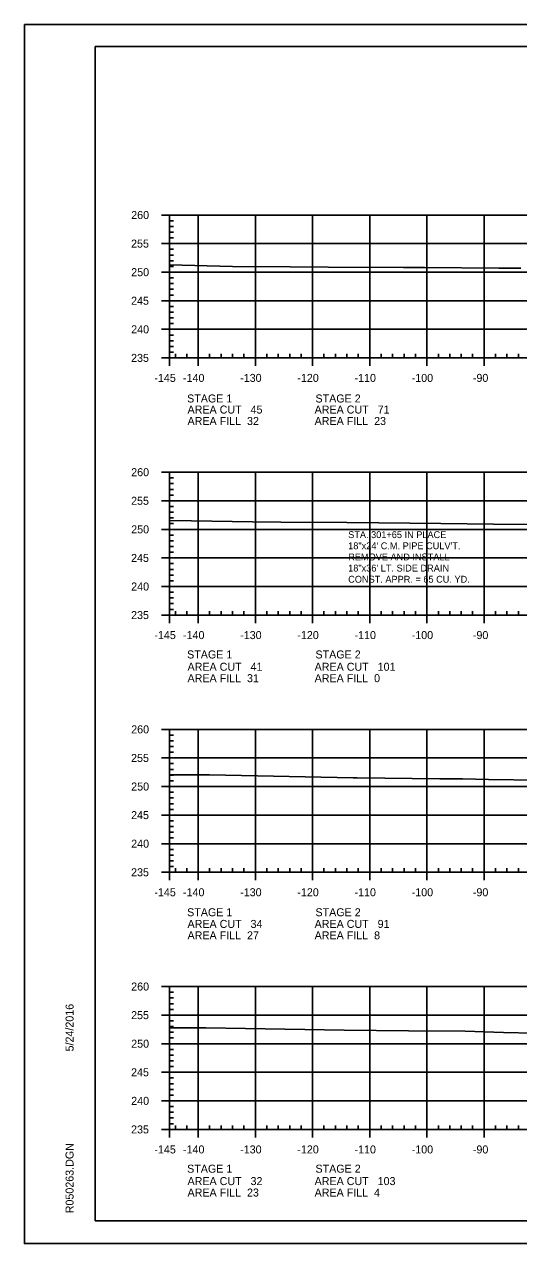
# Model space of a CAD drawing. Extents: x 1365647 to 1367999, y 387113 to 400173.
# Drawn here: x 1365723.7 to 1365810.1, y 397399.6 to 397613 of the extents above; entities that cross this region are included whole.
import ezdxf

# ---------------------------------------------------------------- set-up
doc = ezdxf.new("R2010")
doc.units = 0
for name, color, linetype in [('R_Axis', 7, 'Continuous'), ('R_Axis Annot', 7, 'Continuous'), ('R_Border', 7, 'Continuous'), ('R_Draft', 7, 'Continuous'), ('R_Exist Surface', 7, 'Continuous'), ('R_Grid', 7, 'Continuous'), ('R_No Plot', 7, 'Continuous')]:
    doc.layers.add(name, color=color, linetype=linetype)

msp = doc.modelspace()

# ---------------------------------------------------------------- linework, layer by layer
at = {"layer": 'R_Axis'}
for p, q in [((1365747.69, 397579.6), (1365749.09, 397579.6)), ((1365749.09, 397554.6), (1365749.09, 397579.6)), ((1365749.09, 397578.6), (1365749.79, 397578.6)), ((1365749.09, 397577.6), (1365749.79, 397577.6)), ((1365749.09, 397576.6), (1365749.79, 397576.6)), ((1365747.69, 397574.6), (1365749.09, 397574.6)), ((1365749.09, 397575.6), (1365749.79, 397575.6)), ((1365749.09, 397573.6), (1365749.79, 397573.6)), ((1365749.09, 397572.6), (1365749.79, 397572.6)), ((1365747.69, 397569.6), (1365749.09, 397569.6)), ((1365749.09, 397571.6), (1365749.79, 397571.6)), ((1365749.09, 397570.6), (1365749.79, 397570.6)), ((1365749.09, 397568.6), (1365749.79, 397568.6)), ((1365749.09, 397567.6), (1365749.79, 397567.6)), ((1365749.09, 397566.6), (1365749.79, 397566.6)), ((1365749.09, 397565.6), (1365749.79, 397565.6)), ((1365747.69, 397564.6), (1365749.09, 397564.6)), ((1365749.09, 397563.6), (1365749.79, 397563.6)), ((1365749.09, 397562.6), (1365749.79, 397562.6)), ((1365749.09, 397561.6), (1365749.79, 397561.6)), ((1365747.69, 397559.6), (1365749.09, 397559.6)), ((1365749.09, 397560.6), (1365749.79, 397560.6)), ((1365749.09, 397558.6), (1365749.79, 397558.6)), ((1365749.09, 397557.6), (1365749.79, 397557.6)), ((1365749.09, 397556.6), (1365749.79, 397556.6)), ((1365749.09, 397555.6), (1365749.79, 397555.6)), ((1365749.09, 397554.6), (1365749.09, 397555.3)), ((1365750.09, 397554.6), (1365750.09, 397555.3)), ((1365752.09, 397554.6), (1365752.09, 397555.3)), ((1365756.09, 397554.6), (1365756.09, 397555.3)), ((1365758.09, 397554.6), (1365758.09, 397555.3)), ((1365760.09, 397554.6), (1365760.09, 397555.3)), ((1365762.09, 397554.6), (1365762.09, 397555.3)), ((1365766.09, 397554.6), (1365766.09, 397555.3)), ((1365768.09, 397554.6), (1365768.09, 397555.3)), ((1365770.09, 397554.6), (1365770.09, 397555.3)), ((1365772.09, 397554.6), (1365772.09, 397555.3)), ((1365776.09, 397554.6), (1365776.09, 397555.3)), ((1365778.09, 397554.6), (1365778.09, 397555.3)), ((1365780.09, 397554.6), (1365780.09, 397555.3)), ((1365782.09, 397554.6), (1365782.09, 397555.3)), ((1365786.09, 397554.6), (1365786.09, 397555.3)), ((1365788.09, 397554.6), (1365788.09, 397555.3)), ((1365790.09, 397554.6), (1365790.09, 397555.3)), ((1365792.09, 397554.6), (1365792.09, 397555.3)), ((1365796.09, 397554.6), (1365796.09, 397555.3)), ((1365798.09, 397554.6), (1365798.09, 397555.3)), ((1365800.09, 397554.6), (1365800.09, 397555.3)), ((1365802.09, 397554.6), (1365802.09, 397555.3)), ((1365806.09, 397554.6), (1365806.09, 397555.3)), ((1365808.09, 397554.6), (1365808.09, 397555.3)), ((1365810.09, 397554.6), (1365810.09, 397555.3)), ((1365747.69, 397554.6), (1365749.09, 397554.6)), ((1365749.09, 397554.6), (1366039.09, 397554.6)), ((1365749.09, 397553.2), (1365749.09, 397554.6)), ((1365754.09, 397553.2), (1365754.09, 397554.6)), ((1365764.09, 397553.2), (1365764.09, 397554.6)), ((1365774.09, 397553.2), (1365774.09, 397554.6)), ((1365784.09, 397553.2), (1365784.09, 397554.6)), ((1365794.09, 397553.2), (1365794.09, 397554.6)), ((1365804.09, 397553.2), (1365804.09, 397554.6)), ((1365747.69, 397534.6), (1365749.09, 397534.6)), ((1365749.09, 397509.6), (1365749.09, 397534.6)), ((1365749.09, 397533.6), (1365749.79, 397533.6)), ((1365749.09, 397532.6), (1365749.79, 397532.6)), ((1365749.09, 397531.6), (1365749.79, 397531.6)), ((1365747.69, 397529.6), (1365749.09, 397529.6)), ((1365749.09, 397530.6), (1365749.79, 397530.6)), ((1365749.09, 397528.6), (1365749.79, 397528.6)), ((1365749.09, 397527.6), (1365749.79, 397527.6)), ((1365749.09, 397526.6), (1365749.79, 397526.6)), ((1365749.09, 397525.6), (1365749.79, 397525.6)), ((1365747.69, 397524.6), (1365749.09, 397524.6)), ((1365749.09, 397523.6), (1365749.79, 397523.6)), ((1365749.09, 397522.6), (1365749.79, 397522.6)), ((1365749.09, 397521.6), (1365749.79, 397521.6)), ((1365749.09, 397520.6), (1365749.79, 397520.6)), ((1365747.69, 397519.6), (1365749.09, 397519.6)), ((1365749.09, 397518.6), (1365749.79, 397518.6)), ((1365749.09, 397517.6), (1365749.79, 397517.6)), ((1365749.09, 397516.6), (1365749.79, 397516.6)), ((1365747.69, 397514.6), (1365749.09, 397514.6)), ((1365749.09, 397515.6), (1365749.79, 397515.6)), ((1365749.09, 397513.6), (1365749.79, 397513.6)), ((1365749.09, 397512.6), (1365749.79, 397512.6)), ((1365749.09, 397511.6), (1365749.79, 397511.6)), ((1365749.09, 397510.6), (1365749.79, 397510.6)), ((1365749.09, 397509.6), (1365749.09, 397510.3)), ((1365750.09, 397509.6), (1365750.09, 397510.3)), ((1365752.09, 397509.6), (1365752.09, 397510.3)), ((1365756.09, 397509.6), (1365756.09, 397510.3)), ((1365758.09, 397509.6), (1365758.09, 397510.3)), ((1365760.09, 397509.6), (1365760.09, 397510.3)), ((1365762.09, 397509.6), (1365762.09, 397510.3)), ((1365766.09, 397509.6), (1365766.09, 397510.3)), ((1365768.09, 397509.6), (1365768.09, 397510.3)), ((1365770.09, 397509.6), (1365770.09, 397510.3)), ((1365772.09, 397509.6), (1365772.09, 397510.3)), ((1365776.09, 397509.6), (1365776.09, 397510.3)), ((1365778.09, 397509.6), (1365778.09, 397510.3)), ((1365780.09, 397509.6), (1365780.09, 397510.3)), ((1365782.09, 397509.6), (1365782.09, 397510.3)), ((1365786.09, 397509.6), (1365786.09, 397510.3)), ((1365788.09, 397509.6), (1365788.09, 397510.3)), ((1365790.09, 397509.6), (1365790.09, 397510.3)), ((1365792.09, 397509.6), (1365792.09, 397510.3)), ((1365796.09, 397509.6), (1365796.09, 397510.3)), ((1365798.09, 397509.6), (1365798.09, 397510.3)), ((1365800.09, 397509.6), (1365800.09, 397510.3)), ((1365802.09, 397509.6), (1365802.09, 397510.3)), ((1365806.09, 397509.6), (1365806.09, 397510.3)), ((1365808.09, 397509.6), (1365808.09, 397510.3)), ((1365810.09, 397509.6), (1365810.09, 397510.3)), ((1365747.69, 397509.6), (1365749.09, 397509.6)), ((1365749.09, 397509.6), (1366039.09, 397509.6)), ((1365749.09, 397508.2), (1365749.09, 397509.6)), ((1365754.09, 397508.2), (1365754.09, 397509.6)), ((1365764.09, 397508.2), (1365764.09, 397509.6)), ((1365774.09, 397508.2), (1365774.09, 397509.6)), ((1365784.09, 397508.2), (1365784.09, 397509.6)), ((1365794.09, 397508.2), (1365794.09, 397509.6)), ((1365804.09, 397508.2), (1365804.09, 397509.6)), ((1365747.69, 397489.6), (1365749.09, 397489.6)), ((1365749.09, 397464.6), (1365749.09, 397489.6)), ((1365749.09, 397488.6), (1365749.79, 397488.6)), ((1365749.09, 397487.6), (1365749.79, 397487.6)), ((1365749.09, 397486.6), (1365749.79, 397486.6)), ((1365747.69, 397484.6), (1365749.09, 397484.6)), ((1365749.09, 397485.6), (1365749.79, 397485.6)), ((1365749.09, 397483.6), (1365749.79, 397483.6)), ((1365749.09, 397482.6), (1365749.79, 397482.6)), ((1365749.09, 397481.6), (1365749.79, 397481.6)), ((1365749.09, 397480.6), (1365749.79, 397480.6)), ((1365747.69, 397479.6), (1365749.09, 397479.6)), ((1365749.09, 397478.6), (1365749.79, 397478.6)), ((1365749.09, 397477.6), (1365749.79, 397477.6)), ((1365749.09, 397476.6), (1365749.79, 397476.6)), ((1365747.69, 397474.6), (1365749.09, 397474.6)), ((1365749.09, 397475.6), (1365749.79, 397475.6)), ((1365749.09, 397473.6), (1365749.79, 397473.6)), ((1365749.09, 397472.6), (1365749.79, 397472.6)), ((1365749.09, 397471.6), (1365749.79, 397471.6)), ((1365747.69, 397469.6), (1365749.09, 397469.6)), ((1365749.09, 397470.6), (1365749.79, 397470.6)), ((1365749.09, 397468.6), (1365749.79, 397468.6)), ((1365749.09, 397467.6), (1365749.79, 397467.6)), ((1365749.09, 397466.6), (1365749.79, 397466.6)), ((1365749.09, 397465.6), (1365749.79, 397465.6)), ((1365749.09, 397464.6), (1365749.09, 397465.3)), ((1365750.09, 397464.6), (1365750.09, 397465.3)), ((1365752.09, 397464.6), (1365752.09, 397465.3)), ((1365756.09, 397464.6), (1365756.09, 397465.3)), ((1365758.09, 397464.6), (1365758.09, 397465.3)), ((1365760.09, 397464.6), (1365760.09, 397465.3)), ((1365762.09, 397464.6), (1365762.09, 397465.3)), ((1365766.09, 397464.6), (1365766.09, 397465.3)), ((1365768.09, 397464.6), (1365768.09, 397465.3)), ((1365770.09, 397464.6), (1365770.09, 397465.3)), ((1365772.09, 397464.6), (1365772.09, 397465.3)), ((1365776.09, 397464.6), (1365776.09, 397465.3)), ((1365778.09, 397464.6), (1365778.09, 397465.3)), ((1365780.09, 397464.6), (1365780.09, 397465.3)), ((1365782.09, 397464.6), (1365782.09, 397465.3)), ((1365786.09, 397464.6), (1365786.09, 397465.3)), ((1365788.09, 397464.6), (1365788.09, 397465.3)), ((1365790.09, 397464.6), (1365790.09, 397465.3)), ((1365792.09, 397464.6), (1365792.09, 397465.3)), ((1365796.09, 397464.6), (1365796.09, 397465.3)), ((1365798.09, 397464.6), (1365798.09, 397465.3)), ((1365800.09, 397464.6), (1365800.09, 397465.3)), ((1365802.09, 397464.6), (1365802.09, 397465.3)), ((1365806.09, 397464.6), (1365806.09, 397465.3)), ((1365808.09, 397464.6), (1365808.09, 397465.3)), ((1365810.09, 397464.6), (1365810.09, 397465.3)), ((1365747.69, 397464.6), (1365749.09, 397464.6)), ((1365749.09, 397464.6), (1366039.09, 397464.6)), ((1365749.09, 397463.2), (1365749.09, 397464.6)), ((1365754.09, 397463.2), (1365754.09, 397464.6)), ((1365764.09, 397463.2), (1365764.09, 397464.6)), ((1365774.09, 397463.2), (1365774.09, 397464.6)), ((1365784.09, 397463.2), (1365784.09, 397464.6)), ((1365794.09, 397463.2), (1365794.09, 397464.6)), ((1365804.09, 397463.2), (1365804.09, 397464.6)), ((1365747.69, 397444.6), (1365749.09, 397444.6)), ((1365749.09, 397419.6), (1365749.09, 397444.6)), ((1365749.09, 397443.6), (1365749.79, 397443.6)), ((1365749.09, 397442.6), (1365749.79, 397442.6)), ((1365749.09, 397441.6), (1365749.79, 397441.6)), ((1365747.69, 397439.6), (1365749.09, 397439.6)), ((1365749.09, 397440.6), (1365749.79, 397440.6)), ((1365749.09, 397438.6), (1365749.79, 397438.6)), ((1365749.09, 397437.6), (1365749.79, 397437.6)), ((1365749.09, 397436.6), (1365749.79, 397436.6)), ((1365749.09, 397435.6), (1365749.79, 397435.6)), ((1365747.69, 397434.6), (1365749.09, 397434.6)), ((1365749.09, 397433.6), (1365749.79, 397433.6)), ((1365749.09, 397432.6), (1365749.79, 397432.6)), ((1365749.09, 397431.6), (1365749.79, 397431.6)), ((1365747.69, 397429.6), (1365749.09, 397429.6)), ((1365749.09, 397430.6), (1365749.79, 397430.6)), ((1365749.09, 397428.6), (1365749.79, 397428.6)), ((1365749.09, 397427.6), (1365749.79, 397427.6)), ((1365747.69, 397424.6), (1365749.09, 397424.6)), ((1365749.09, 397426.6), (1365749.79, 397426.6)), ((1365749.09, 397425.6), (1365749.79, 397425.6)), ((1365749.09, 397423.6), (1365749.79, 397423.6)), ((1365749.09, 397422.6), (1365749.79, 397422.6)), ((1365749.09, 397421.6), (1365749.79, 397421.6)), ((1365749.09, 397420.6), (1365749.79, 397420.6)), ((1365749.09, 397419.6), (1365749.09, 397420.3)), ((1365750.09, 397419.6), (1365750.09, 397420.3)), ((1365752.09, 397419.6), (1365752.09, 397420.3)), ((1365756.09, 397419.6), (1365756.09, 397420.3)), ((1365758.09, 397419.6), (1365758.09, 397420.3)), ((1365760.09, 397419.6), (1365760.09, 397420.3)), ((1365762.09, 397419.6), (1365762.09, 397420.3)), ((1365766.09, 397419.6), (1365766.09, 397420.3)), ((1365768.09, 397419.6), (1365768.09, 397420.3)), ((1365770.09, 397419.6), (1365770.09, 397420.3)), ((1365772.09, 397419.6), (1365772.09, 397420.3)), ((1365776.09, 397419.6), (1365776.09, 397420.3)), ((1365778.09, 397419.6), (1365778.09, 397420.3)), ((1365780.09, 397419.6), (1365780.09, 397420.3)), ((1365782.09, 397419.6), (1365782.09, 397420.3)), ((1365786.09, 397419.6), (1365786.09, 397420.3)), ((1365788.09, 397419.6), (1365788.09, 397420.3)), ((1365790.09, 397419.6), (1365790.09, 397420.3)), ((1365792.09, 397419.6), (1365792.09, 397420.3)), ((1365796.09, 397419.6), (1365796.09, 397420.3)), ((1365798.09, 397419.6), (1365798.09, 397420.3)), ((1365800.09, 397419.6), (1365800.09, 397420.3)), ((1365802.09, 397419.6), (1365802.09, 397420.3)), ((1365806.09, 397419.6), (1365806.09, 397420.3)), ((1365808.09, 397419.6), (1365808.09, 397420.3)), ((1365810.09, 397419.6), (1365810.09, 397420.3)), ((1365747.69, 397419.6), (1365749.09, 397419.6)), ((1365749.09, 397419.6), (1366039.09, 397419.6)), ((1365749.09, 397418.2), (1365749.09, 397419.6)), ((1365754.09, 397418.2), (1365754.09, 397419.6)), ((1365764.09, 397418.2), (1365764.09, 397419.6)), ((1365774.09, 397418.2), (1365774.09, 397419.6)), ((1365784.09, 397418.2), (1365784.09, 397419.6)), ((1365794.09, 397418.2), (1365794.09, 397419.6)), ((1365804.09, 397418.2), (1365804.09, 397419.6))]:
    msp.add_line(p, q, dxfattribs=at)
at = {"layer": 'R_Border'}
for p, q in [((1365736.09, 397609.06), (1366052.27, 397609.06)), ((1365736.09, 397403.6), (1365736.09, 397609.06)), ((1365736.09, 397403.6), (1365736.09, 397403.6)), ((1366052.27, 397403.6), (1365736.09, 397403.6))]:
    msp.add_line(p, q, dxfattribs=at)
at = {"layer": 'R_Exist Surface'}
for points in [[(1365749.09, 397570.89), (1365760.1, 397570.58), (1365770.16, 397570.52), (1365776.82, 397570.5), (1365790, 397570.42), (1365793.67, 397570.39), (1365806.67, 397570.31), (1365810.54, 397570.28)], [(1365749.09, 397526.12), (1365752.93, 397526.07), (1365763.56, 397525.93), (1365768.52, 397525.88), (1365780.06, 397525.81), (1365785.67, 397525.74), (1365796.54, 397525.65), (1365805.76, 397525.53), (1365816, 397525.43)], [(1365749.09, 397481.62), (1365756.04, 397481.65), (1365781.17, 397481.13), (1365781.92, 397481.12), (1365796.36, 397480.97), (1365800.34, 397480.92), (1365804.89, 397480.85), (1365813.65, 397480.72)], [(1365749.09, 397437.4), (1365755.45, 397437.36), (1365762.34, 397437.25), (1365779.64, 397436.97), (1365790.9, 397436.87), (1365800.77, 397436.79), (1365807.48, 397436.58), (1365818.07, 397436.3)]]:
    msp.add_lwpolyline(points, dxfattribs=at)
at = {"layer": 'R_Grid'}
for p, q in [((1365749.09, 397579.6), (1366039.09, 397579.6)), ((1365749.09, 397554.6), (1365749.09, 397579.6)), ((1365754.09, 397554.6), (1365754.09, 397579.6)), ((1365764.09, 397554.6), (1365764.09, 397579.6)), ((1365774.09, 397554.6), (1365774.09, 397579.6)), ((1365784.09, 397554.6), (1365784.09, 397579.6)), ((1365794.09, 397554.6), (1365794.09, 397579.6)), ((1365804.09, 397554.6), (1365804.09, 397579.6)), ((1365749.09, 397574.6), (1366039.09, 397574.6)), ((1365749.09, 397569.6), (1366039.09, 397569.6)), ((1365749.09, 397564.6), (1366039.09, 397564.6)), ((1365749.09, 397559.6), (1366039.09, 397559.6)), ((1365749.09, 397554.6), (1366039.09, 397554.6)), ((1365749.09, 397534.6), (1366039.09, 397534.6)), ((1365749.09, 397509.6), (1365749.09, 397534.6)), ((1365754.09, 397509.6), (1365754.09, 397534.6)), ((1365764.09, 397509.6), (1365764.09, 397534.6)), ((1365774.09, 397509.6), (1365774.09, 397534.6)), ((1365784.09, 397509.6), (1365784.09, 397534.6)), ((1365794.09, 397509.6), (1365794.09, 397534.6)), ((1365804.09, 397509.6), (1365804.09, 397534.6)), ((1365749.09, 397529.6), (1366039.09, 397529.6)), ((1365749.09, 397524.6), (1366039.09, 397524.6)), ((1365749.09, 397519.6), (1366039.09, 397519.6)), ((1365749.09, 397514.6), (1366039.09, 397514.6)), ((1365749.09, 397509.6), (1366039.09, 397509.6)), ((1365749.09, 397489.6), (1366039.09, 397489.6)), ((1365749.09, 397464.6), (1365749.09, 397489.6)), ((1365754.09, 397464.6), (1365754.09, 397489.6)), ((1365764.09, 397464.6), (1365764.09, 397489.6)), ((1365774.09, 397464.6), (1365774.09, 397489.6)), ((1365784.09, 397464.6), (1365784.09, 397489.6)), ((1365794.09, 397464.6), (1365794.09, 397489.6)), ((1365804.09, 397464.6), (1365804.09, 397489.6)), ((1365749.09, 397484.6), (1366039.09, 397484.6)), ((1365749.09, 397479.6), (1366039.09, 397479.6)), ((1365749.09, 397474.6), (1366039.09, 397474.6)), ((1365749.09, 397469.6), (1366039.09, 397469.6)), ((1365749.09, 397464.6), (1366039.09, 397464.6)), ((1365749.09, 397444.6), (1366039.09, 397444.6)), ((1365749.09, 397419.6), (1365749.09, 397444.6)), ((1365754.09, 397419.6), (1365754.09, 397444.6)), ((1365764.09, 397419.6), (1365764.09, 397444.6)), ((1365774.09, 397419.6), (1365774.09, 397444.6)), ((1365784.09, 397419.6), (1365784.09, 397444.6)), ((1365794.09, 397419.6), (1365794.09, 397444.6)), ((1365804.09, 397419.6), (1365804.09, 397444.6)), ((1365749.09, 397439.6), (1366039.09, 397439.6)), ((1365749.09, 397434.6), (1366039.09, 397434.6)), ((1365749.09, 397429.6), (1366039.09, 397429.6)), ((1365749.09, 397424.6), (1366039.09, 397424.6)), ((1365749.09, 397419.6), (1366039.09, 397419.6))]:
    msp.add_line(p, q, dxfattribs=at)
at = {"layer": 'R_No Plot'}
for p, q in [((1365723.69, 397612.96), (1366057.03, 397612.96)), ((1365723.69, 397399.62), (1366057.03, 397399.62))]:
    msp.add_line(p, q, dxfattribs=at)
msp.add_lwpolyline([(1365723.69, 397612.96), (1366057.03, 397612.96), (1366057.03, 397399.62), (1365723.69, 397399.62)], close=True, dxfattribs=at)

# ---------------------------------------------------------------- texts
at = {"layer": 'R_Axis Annot'}
for s, p in [('260', (1365742.37, 397578.9)), ('255', (1365742.35, 397573.9)), ('250', (1365742.37, 397568.9)), ('245', (1365742.35, 397563.9)), ('240', (1365742.37, 397558.9)), ('235', (1365742.35, 397553.9)), ('-145', (1365746.42, 397550.4)), ('-140', (1365751.43, 397550.4)), ('-130', (1365761.43, 397550.4)), ('-120', (1365771.43, 397550.4)), ('-110', (1365781.43, 397550.4)), ('-100', (1365791.43, 397550.4)), ('-90', (1365802.13, 397550.4)), ('STAGE 1', (1365752.15, 397546.8)), ('STAGE 2', (1365774.6, 397546.8)), ('AREA CUT   45', (1365752.22, 397544.86)), ('AREA CUT   71', (1365774.45, 397544.86)), ('AREA FILL  32', (1365752.22, 397542.86)), ('AREA FILL  23', (1365774.45, 397542.86)), ('260', (1365742.37, 397533.9)), ('255', (1365742.35, 397528.9)), ('250', (1365742.37, 397523.9)), ('245', (1365742.35, 397518.9)), ('240', (1365742.37, 397513.9)), ('235', (1365742.35, 397508.9)), ('-145', (1365746.42, 397505.4)), ('-140', (1365751.43, 397505.4)), ('-130', (1365761.43, 397505.4)), ('-120', (1365771.43, 397505.4)), ('-110', (1365781.43, 397505.4)), ('-100', (1365791.43, 397505.4)), ('-90', (1365802.13, 397505.4)), ('STAGE 1', (1365752.15, 397502.01)), ('STAGE 2', (1365774.6, 397502.01)), ('AREA CUT   41', (1365752.22, 397499.86)), ('AREA CUT   101', (1365774.45, 397499.86)), ('AREA FILL  31', (1365752.22, 397497.86)), ('AREA FILL  0', (1365774.45, 397497.86)), ('260', (1365742.37, 397488.9)), ('255', (1365742.35, 397483.9)), ('250', (1365742.37, 397478.9)), ('245', (1365742.35, 397473.9)), ('240', (1365742.37, 397468.9)), ('235', (1365742.35, 397463.9)), ('-145', (1365746.42, 397460.4)), ('-140', (1365751.43, 397460.4)), ('-130', (1365761.43, 397460.4)), ('-120', (1365771.43, 397460.4)), ('-110', (1365781.43, 397460.4)), ('-100', (1365791.43, 397460.4)), ('-90', (1365802.13, 397460.4)), ('STAGE 1', (1365752.15, 397456.9)), ('STAGE 2', (1365774.6, 397456.9)), ('AREA CUT   34', (1365752.22, 397454.86)), ('AREA CUT   91', (1365774.45, 397454.86)), ('AREA FILL  27', (1365752.22, 397452.86)), ('AREA FILL  8', (1365774.45, 397452.86)), ('260', (1365742.37, 397443.9)), ('255', (1365742.35, 397438.9)), ('250', (1365742.37, 397433.9)), ('245', (1365742.35, 397428.9)), ('240', (1365742.37, 397423.9)), ('235', (1365742.35, 397418.9)), ('-145', (1365746.42, 397415.4)), ('-140', (1365751.43, 397415.4)), ('-130', (1365761.43, 397415.4)), ('-120', (1365771.43, 397415.4)), ('-110', (1365781.43, 397415.4)), ('-100', (1365791.43, 397415.4)), ('-90', (1365802.13, 397415.4)), ('STAGE 1', (1365752.15, 397412.03)), ('STAGE 2', (1365774.6, 397412.03)), ('AREA CUT   32', (1365752.22, 397409.86)), ('AREA CUT   103', (1365774.45, 397409.86)), ('AREA FILL  23', (1365752.22, 397407.86)), ('AREA FILL  4', (1365774.45, 397407.86))]:
    msp.add_text(s, height=1.4, dxfattribs=at).set_placement(p)
at = {"layer": 'R_Border'}
for s, p in [('5/24/2016', (1365732.29, 397433.25)), ('R050263.DGN', (1365732.29, 397404.93))]:
    msp.add_text(s, height=1.4, rotation=90, dxfattribs=at).set_placement(p)
at = {"layer": 'R_Draft'}
for s, p in [('STA. 301+65 IN PLACE', (1365780.32, 397523.07)), ('18"x24\' C.M. PIPE CULV\'T.', (1365780.32, 397521.12)), ('18"x36\' LT. SIDE DRAIN', (1365780.32, 397517.22)), ('REMOVE AND INSTALL ', (1365780.32, 397519.17)), ('CONST. APPR. = 65 CU. YD.', (1365780.32, 397515.27))]:
    msp.add_text(s, height=1.2, rotation=360, dxfattribs=at).set_placement(p)

doc.saveas('drawing.dxf')
